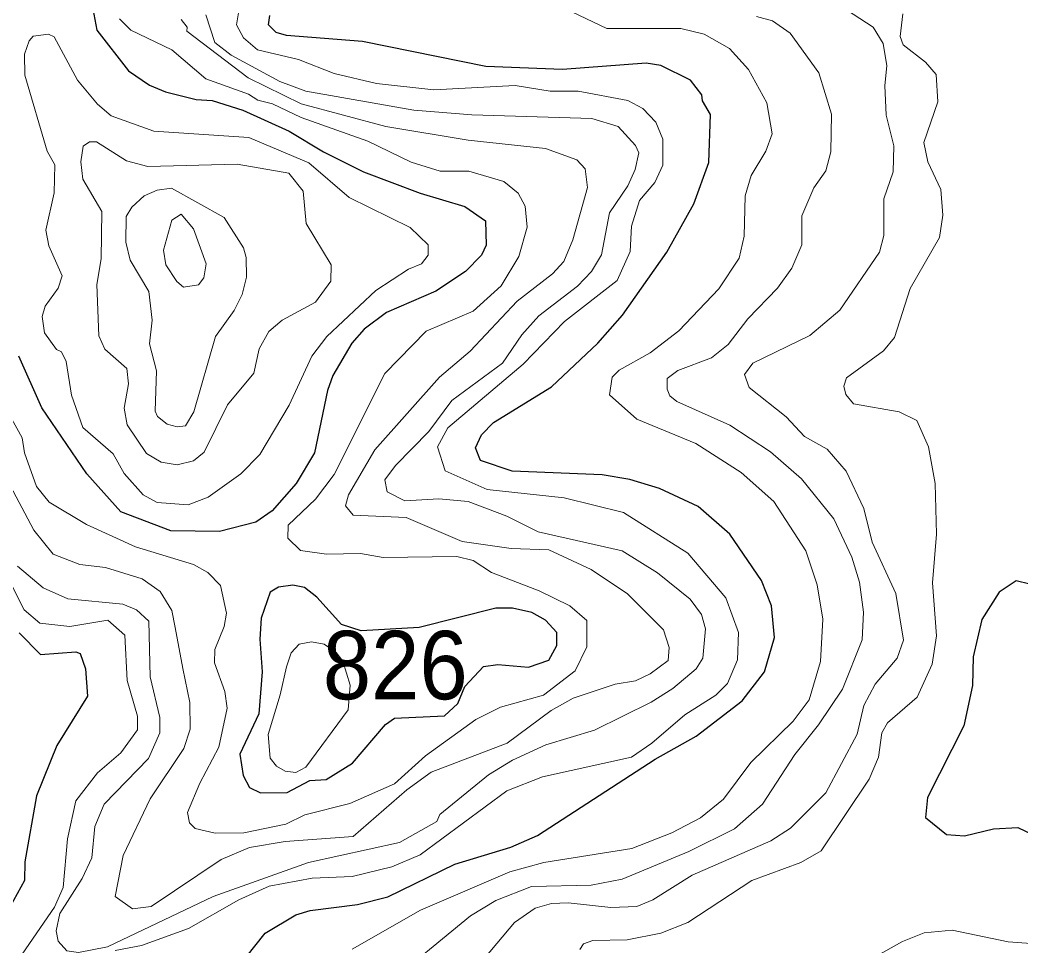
# Model space of a CAD drawing. Extents: x 763.2 to 816.8, y 7896.5 to 7952.7.
# Drawn here: x 783.185 to 785.528, y 7911.495 to 7913.661 of the extents above; entities that cross this region are included whole.
import ezdxf

# ---------------------------------------------------------------- set-up
doc = ezdxf.new("R2010")
doc.units = 0
doc.header["$LTSCALE"] = 0.064
doc.layers.add('1', color=7, linetype='Continuous', lineweight=25)
doc.layers.add('2', color=7, linetype='Continuous', lineweight=13)
doc.layers.add('21', color=7, linetype='Continuous')

msp = doc.modelspace()

# ---------------------------------------------------------------- linework, layer by layer
at = {"layer": '1'}
for points in [[(783.3551, 7913.6873), (783.3643, 7913.6371), (783.4386, 7913.5424), (783.4878, 7913.509), (783.5256, 7913.4931), (783.5973, 7913.4752), (783.6348, 7913.4731), (783.7064, 7913.4503), (783.8149, 7913.401), (783.8949, 7913.3524), (783.9885, 7913.3059), (784.1214, 7913.2561), (784.2258, 7913.2251), (784.2744, 7913.191), (784.2755, 7913.1345), (784.2652, 7913.111), (784.2278, 7913.0728)], [(784.4542, 7913.5457), (784.2751, 7913.5523), (783.9866, 7913.6111), (783.8084, 7913.6247), (783.784, 7913.6317), (783.766, 7913.6497), (783.7696, 7913.6713)], [(784.7819, 7913.4722), (784.7802, 7913.4864), (784.7537, 7913.5204), (784.6843, 7913.5547), (784.6506, 7913.5603), (784.4542, 7913.5457)], [(783.7131, 7911.4683), (783.7585, 7911.5252), (783.8307, 7911.5682), (783.8635, 7911.5782), (783.9744, 7911.5919), (784.0457, 7911.6099), (784.2027, 7911.6869), (784.3335, 7911.7261), (784.3961, 7911.7539), (784.6713, 7911.9324), (784.7673, 7911.9859), (784.8749, 7912.0683), (784.927, 7912.1366), (784.9503, 7912.217), (784.9437, 7912.2907), (784.9202, 7912.3504), (784.8457, 7912.4585), (784.772, 7912.5229), (784.6811, 7912.5653), (784.612, 7912.5861), (784.5472, 7912.5974), (784.3363, 7912.606), (784.2626, 7912.6305), (784.2511, 7912.6602), (784.2648, 7912.6904), (784.2926, 7912.72), (784.4285, 7912.8032), (784.5368, 7912.9052), (784.5949, 7912.9704), (784.699, 7913.1184), (784.7618, 7913.2308), (784.7973, 7913.328), (784.8006, 7913.4404), (784.7819, 7913.4722)], [(784.2278, 7913.0728), (784.1581, 7913.0271), (784.0423, 7912.9769), (783.9901, 7912.9379), (783.9616, 7912.9052), (783.9171, 7912.8298)], [(783.9171, 7912.8298), (783.9042, 7912.7946), (783.8739, 7912.6487), (783.8308, 7912.577), (783.7748, 7912.5131), (783.7369, 7912.4864), (783.6513, 7912.4647), (783.5381, 7912.4662), (783.4205, 7912.5104), (783.3411, 7912.5997), (783.2357, 7912.7536), (783.1822, 7912.8751)], [(785.5486, 7912.3418), (785.5159, 7912.3489), (785.4767, 7912.3229), (785.4356, 7912.2585), (785.4157, 7912.1717), (785.4138, 7912.1044), (785.3934, 7912.0103), (785.3088, 7911.8423), (785.3042, 7911.7955), (785.3528, 7911.7563)], [(783.1829, 7912.2278), (783.2326, 7912.1773), (783.3157, 7912.1835), (783.3253, 7912.1792), (783.3378, 7912.1431), (783.343, 7912.0798), (783.2706, 7911.9639), (783.2233, 7911.8463), (783.1958, 7911.6917), (783.1949, 7911.6484), (783.1526, 7911.5703)], [(785.3528, 7911.7563), (785.3952, 7911.7527), (785.4633, 7911.7693), (785.52, 7911.7723), (785.626, 7911.7215), (785.7239, 7911.705)]]:
    msp.add_lwpolyline(points, dxfattribs=at)
msp.add_lwpolyline([(784.2692, 7912.1487), (784.3028, 7912.1535), (784.3745, 7912.1471), (784.4226, 7912.1638), (784.4408, 7912.1981), (784.4408, 7912.2285), (784.4147, 7912.2571), (784.3824, 7912.2749), (784.3375, 7912.2851), (784.2981, 7912.2851), (784.1188, 7912.2404), (783.9832, 7912.2326), (783.9371, 7912.2473), (783.8791, 7912.3113), (783.8504, 7912.334), (783.823, 7912.3392), (783.7894, 7912.3345), (783.7704, 7912.3228), (783.7494, 7912.2619), (783.746, 7912.2127), (783.7518, 7912.1366), (783.7441, 7912.0379), (783.6989, 7911.944), (783.7071, 7911.8943), (783.722, 7911.8659), (783.7474, 7911.853), (783.8101, 7911.8543), (783.8628, 7911.882), (783.9014, 7911.8847), (783.963, 7911.9228), (784.0398, 7912.0135), (784.0616, 7912.0284), (784.1783, 7912.0335), (784.2094, 7912.0624), (784.2255, 7912.102)], close=True, dxfattribs=at)
at = {"layer": '2'}
for points in [[(784.7476, 7912.4139), (784.5975, 7912.5092), (784.4585, 7912.5431), (784.2781, 7912.5627), (784.1797, 7912.6064), (784.1621, 7912.6626), (784.1861, 7912.707), (784.3626, 7912.8559), (784.4592, 7912.9556), (784.5827, 7913.0516), (784.613, 7913.1195), (784.6156, 7913.1789), (784.6345, 7913.2386), (784.6703, 7913.2808), (784.6891, 7913.3216), (784.689, 7913.382), (784.6731, 7913.4223), (784.6426, 7913.454), (784.6076, 7913.4731), (784.4914, 7913.4946), (784.4257, 7913.4949), (784.3439, 7913.5079), (784.153, 7913.4981), (784.0194, 7913.5126), (783.9201, 7913.5358), (783.8366, 7913.5689), (783.7406, 7913.5911), (783.7081, 7913.6196), (783.6918, 7913.6497), (783.6974, 7913.6875)], [(783.8603, 7911.6901), (784.0732, 7911.7371), (784.1601, 7911.7863), (784.1677, 7911.8027), (784.2811, 7911.8952), (784.3376, 7911.9301), (784.4158, 7911.966), (784.5295, 7911.9998), (784.6618, 7912.0654), (784.7123, 7912.0972), (784.7675, 7912.1433), (784.7827, 7912.1686), (784.7894, 7912.2368), (784.7801, 7912.2707), (784.7529, 7912.3065), (784.6771, 7912.3678), (784.594, 7912.4197), (784.3974, 7912.4641), (784.3238, 7912.5007), (784.2338, 7912.5345), (784.1648, 7912.5414), (784.0852, 7912.5367), (784.0439, 7912.5578), (784.0387, 7912.5856), (784.0635, 7912.6191), (784.1417, 7912.6987), (784.1956, 7912.771), (784.314, 7912.8583), (784.3589, 7912.9244), (784.3988, 7912.9692), (784.4898, 7913.0389), (784.522, 7913.0729), (784.5461, 7913.1119), (784.5646, 7913.2102), (784.607, 7913.2729), (784.6249, 7913.3117), (784.6332, 7913.3502), (784.6253, 7913.3677), (784.5847, 7913.4119), (784.523, 7913.4304), (784.2422, 7913.4389), (784.1066, 7913.4501), (783.854, 7913.4948), (783.793, 7913.5171), (783.6791, 7913.5785), (783.641, 7913.6084), (783.6193, 7913.6732)], [(784.4618, 7913.6871), (784.5579, 7913.6415), (784.7313, 7913.6409), (784.7864, 7913.6282), (784.8451, 7913.5948), (784.8896, 7913.5456), (784.9327, 7913.467), (784.9455, 7913.3952), (784.9304, 7913.3545), (784.8964, 7913.2974), (784.8822, 7913.2497), (784.8798, 7913.1552), (784.8676, 7913.104), (784.8201, 7913.0325), (784.7264, 7912.9338), (784.6598, 7912.8825), (784.5874, 7912.8421), (784.5706, 7912.8255), (784.5644, 7912.7844), (784.6285, 7912.7277), (784.7666, 7912.6703), (784.8727, 7912.6028), (784.9489, 7912.5349), (785.0236, 7912.4196), (785.0504, 7912.34), (785.0639, 7912.2598), (785.0586, 7912.1604), (785.0316, 7912.0712), (784.9945, 7912.021), (784.8952, 7911.924), (784.831, 7911.8386), (784.7773, 7911.7951), (784.7103, 7911.7599), (784.6169, 7911.7232), (784.4105, 7911.6903), (784.331, 7911.6687), (784.1221, 7911.5791), (783.9623, 7911.4876)], [(784.0339, 7911.397), (784.239, 7911.5653), (784.2981, 7911.6014), (784.3816, 7911.6346), (784.5216, 7911.6377), (784.594, 7911.6518), (784.7505, 7911.7158), (784.8568, 7911.7692), (784.9225, 7911.8267), (784.9984, 7911.943), (785.0539, 7912.0124), (785.1095, 7912.0956), (785.1558, 7912.2113), (785.1592, 7912.2763), (785.1492, 7912.3459), (785.1315, 7912.4045), (785.0897, 7912.494), (785.0141, 7912.588), (784.9412, 7912.6512), (784.8459, 7912.7137), (784.7222, 7912.7684), (784.7055, 7912.7821), (784.6991, 7912.7976), (784.6996, 7912.8227), (784.7242, 7912.8413), (784.803, 7912.8712), (784.8425, 7912.9019), (784.8881, 7912.9622), (784.9575, 7913.0335), (784.9915, 7913.0808), (785.0144, 7913.1349), (785.0149, 7913.2031), (785.0423, 7913.2689), (785.0707, 7913.308), (785.0821, 7913.3524), (785.0838, 7913.4409), (785.0544, 7913.5379), (784.9871, 7913.6306), (784.9458, 7913.6595), (784.9088, 7913.6689)], [(785.1191, 7913.6852), (785.1817, 7913.6445), (785.2051, 7913.6058), (785.2133, 7913.5537), (785.2086, 7913.5077), (785.2117, 7913.4387), (785.2298, 7913.3666), (785.228, 7913.3059), (785.2069, 7913.2425), (785.2068, 7913.1572), (785.1967, 7913.118), (785.1033, 7912.9824), (785.0331, 7912.923), (784.8997, 7912.8585), (784.8801, 7912.8318), (784.8913, 7912.8015), (784.978, 7912.7328), (785.0208, 7912.6867), (785.0739, 7912.6573), (785.118, 7912.6054), (785.1597, 7912.5188), (785.1795, 7912.4399), (785.2346, 7912.3194), (785.2525, 7912.2103), (785.2381, 7912.1687), (785.1866, 7912.1073), (785.1599, 7912.0573), (785.1441, 7911.9903), (785.0709, 7911.8536), (784.9883, 7911.7708), (784.9423, 7911.7412), (784.7582, 7911.6606), (784.6656, 7911.6029), (784.6281, 7911.5872), (784.5676, 7911.5851), (784.4676, 7911.5964), (784.4289, 7911.5946), (784.3904, 7911.5833), (784.3421, 7911.5499), (784.272, 7911.467)], [(785.2448, 7913.6228), (785.2512, 7913.6759)], [(783.1612, 7912.7361), (783.1902, 7912.6838), (783.1954, 7912.6484), (783.2231, 7912.5701), (783.253, 7912.5333), (783.3405, 7912.4812), (783.4553, 7912.4288), (783.5908, 7912.3872), (783.6243, 7912.3688), (783.6539, 7912.3387), (783.6681, 7912.2734), (783.6624, 7912.2422), (783.6406, 7912.1889), (783.6403, 7912.1573), (783.6641, 7912.0903), (783.6697, 7912.0515), (783.6505, 7911.9601), (783.6056, 7911.8763), (783.5769, 7911.8075), (783.5813, 7911.7829), (783.5948, 7911.77), (783.6414, 7911.7593), (783.7083, 7911.7597), (783.8066, 7911.7803), (783.8511, 7911.8018), (783.9568, 7911.8286), (784.0613, 7911.8743), (784.1337, 7911.9399), (784.2517, 7912.025), (784.3092, 7912.0539), (784.4098, 7912.0816), (784.4842, 7912.139), (784.5117, 7912.1947), (784.5117, 7912.2565), (784.472, 7912.2911), (784.4001, 7912.3262), (784.2883, 7912.3691), (784.2455, 7912.3967), (784.2072, 7912.4064), (784.0345, 7912.4035), (783.9819, 7912.4133), (783.9024, 7912.4118), (783.8414, 7912.4201), (783.8117, 7912.449), (783.8122, 7912.4792), (783.876, 7912.5403), (783.9202, 7912.598), (784.0385, 7912.834), (784.1355, 7912.933), (784.2454, 7912.9803), (784.3112, 7913.0395), (784.352, 7913.108), (784.3717, 7913.1763), (784.3673, 7913.2256), (784.3506, 7913.2564), (784.3172, 7913.2837), (784.235, 7913.3073), (784.168, 7913.3078), (784.1004, 7913.3284), (783.9991, 7913.3779), (783.8431, 7913.4334), (783.7754, 7913.465), (783.7415, 7913.4734), (783.7194, 7913.488), (783.6196, 7913.5235), (783.5404, 7913.5915), (783.4442, 7913.6374), (783.4173, 7913.6638)], [(783.5619, 7913.662), (783.5761, 7913.6445), (783.5754, 7913.6346), (783.7186, 7913.5259), (783.8426, 7913.4647), (784.0407, 7913.4121), (784.2333, 7913.38), (784.4143, 7913.3604), (784.4877, 7913.3338), (784.5076, 7913.313), (784.513, 7913.2691), (784.4783, 7913.1466), (784.4574, 7913.096), (784.4309, 7913.0674), (784.348, 7913.0038), (784.2384, 7912.8862), (784.1662, 7912.8253), (784.0151, 7912.6559), (783.9534, 7912.5503), (783.9464, 7912.5244), (783.9645, 7912.5027), (784.0882, 7912.4971), (784.2199, 7912.4411), (784.3343, 7912.4249), (784.4224, 7912.4215), (784.5216, 7912.3755), (784.6065, 7912.3185), (784.691, 7912.2344), (784.7039, 7912.1933), (784.7016, 7912.1629), (784.6599, 7912.1317), (784.6254, 7912.1154), (784.5775, 7912.1075), (784.4795, 7912.075), (784.4283, 7912.046), (784.325, 7911.9699), (784.147, 7911.9021), (784.0905, 7911.8607), (783.9642, 7911.7512), (783.8057, 7911.7395), (783.7216, 7911.7258), (783.6559, 7911.6977), (783.4917, 7911.5879), (783.4478, 7911.5818), (783.4074, 7911.6109), (783.4266, 7911.707), (783.4892, 7911.8391), (783.5685, 7911.9571), (783.5832, 7912.0023), (783.5819, 7912.0649), (783.5658, 7912.1442), (783.5479, 7912.2405), (783.5399, 7912.2798)], [(785.3005, 7913.3748), (785.3332, 7913.4694), (785.3293, 7913.5333), (785.3038, 7913.5621), (785.2519, 7913.603), (785.2448, 7913.6228)], [(784.4951, 7911.4866), (784.5039, 7911.5004), (784.5256, 7911.5077), (784.606, 7911.5098), (784.6847, 7911.525), (784.7478, 7911.5503), (784.8974, 7911.6487), (785.0119, 7911.6905), (785.06, 7911.7178), (785.172, 7911.8853), (785.194, 7911.9365), (785.2022, 7911.9936), (785.2152, 7912.0171), (785.2844, 7912.0772), (785.3198, 7912.154), (785.3301, 7912.221), (785.3203, 7912.3443), (785.3301, 7912.4584), (785.3267, 7912.5767), (785.3111, 7912.6626), (785.2835, 7912.7241), (785.2421, 7912.7449), (785.1352, 7912.7632), (785.1174, 7912.7852), (785.1132, 7912.8048), (785.1189, 7912.8243), (785.2057, 7912.8872), (785.2311, 7912.9181), (785.2679, 7913.0329), (785.3367, 7913.152), (785.3447, 7913.2049), (785.34, 7913.2648), (785.3096, 7913.3295), (785.3005, 7913.3748)], [(783.2623, 7912.412), (783.2168, 7912.4676), (783.1546, 7912.5853)], [(783.5399, 7912.2798), (783.5127, 7912.3241), (783.4704, 7912.3537), (783.385, 7912.3802), (783.3251, 7912.3871), (783.2623, 7912.412)], [(784.8131, 7912.0821), (784.841, 7912.1089), (784.8639, 7912.1641), (784.8665, 7912.2283), (784.837, 7912.3098), (784.7476, 7912.4139)], [(783.1788, 7912.3839), (783.2386, 7912.3331), (783.2966, 7912.3072), (783.4251, 7912.2944), (783.4572, 7912.2814), (783.4862, 7912.2546), (783.4897, 7912.1251), (783.5121, 7912.0293), (783.5122, 7911.9938), (783.4858, 7911.9335), (783.3818, 7911.827), (783.3599, 7911.7747), (783.3528, 7911.7011), (783.3303, 7911.653), (783.2781, 7911.5714), (783.2693, 7911.5308), (783.2741, 7911.5068)], [(783.1667, 7912.3366), (783.1944, 7912.2816), (783.2313, 7912.2504), (783.3015, 7912.2425), (783.3903, 7912.2572), (783.4303, 7912.2219), (783.4353, 7912.1159), (783.46, 7912.0331)], [(783.4073, 7911.4849), (783.469, 7911.4963), (783.5788, 7911.536), (783.6972, 7911.6034), (783.7676, 7911.6354), (783.8682, 7911.6541), (783.9623, 7911.6574), (784.0554, 7911.6806), (784.1212, 7911.7086), (784.3245, 7911.8577), (784.4079, 7911.891), (784.6162, 7911.9365), (784.6639, 7911.9692), (784.7407, 7912.0356), (784.8131, 7912.0821)], [(783.46, 7912.0331), (783.4598, 7912.0009), (783.4209, 7911.9471), (783.3658, 7911.9), (783.3157, 7911.835), (783.2959, 7911.7458)], [(783.2959, 7911.7458), (783.2856, 7911.6318), (783.2655, 7911.5862), (783.1902, 7911.4758)], [(783.2741, 7911.5068), (783.2946, 7911.484), (783.3219, 7911.4799), (783.3892, 7911.4929), (783.6369, 7911.6109), (783.8603, 7911.6901)], [(785.6793, 7911.4915), (785.4973, 7911.5046), (785.3663, 7911.5323), (785.3006, 7911.5258), (785.2501, 7911.5055), (785.1584, 7911.4538)]]:
    msp.add_lwpolyline(points, dxfattribs=at)
for points in [[(783.3056, 7912.7837), (783.2926, 7912.8624), (783.2821, 7912.8846), (783.2705, 7912.8903), (783.2419, 7912.9294), (783.2365, 7912.9675), (783.2438, 7912.992), (783.2737, 7913.034), (783.2836, 7913.0624), (783.2524, 7913.133), (783.2451, 7913.1698), (783.2644, 7913.2571), (783.266, 7913.3226), (783.2486, 7913.3546), (783.1957, 7913.5321), (783.1956, 7913.5813), (783.2063, 7913.6121), (783.2157, 7913.6231), (783.2513, 7913.6278), (783.2651, 7913.6217), (783.3197, 7913.5203), (783.3658, 7913.4641), (783.3981, 7913.437), (783.4976, 7913.4008), (783.7204, 7913.3864), (783.8608, 7913.3269), (783.9549, 7913.2459), (784.0976, 7913.1758), (784.1398, 7913.1351), (784.1403, 7913.1112), (784.1242, 7913.091), (784.094, 7913.0785), (784.0175, 7913.0286), (783.9031, 7912.9206), (783.8676, 7912.8751), (783.8149, 7912.7602), (783.7458, 7912.6451), (783.7018, 7912.5996), (783.6248, 7912.5446), (783.5782, 7912.5269), (783.5056, 7912.5323), (783.4734, 7912.5502), (783.4287, 7912.6001), (783.4029, 7912.6462), (783.3321, 7912.7078)], [(783.3833, 7912.8914), (783.3694, 7912.9225), (783.3647, 7913.0427), (783.3744, 7913.1026), (783.3761, 7913.2132), (783.332, 7913.2887), (783.3269, 7913.3294), (783.3329, 7913.3658), (783.3476, 7913.3765), (783.364, 7913.3764), (783.4343, 7913.3318), (783.484, 7913.3186), (783.6932, 7913.3236), (783.8139, 7913.3025), (783.8474, 7913.2609), (783.8549, 7913.1854), (783.9133, 7913.0888), (783.9119, 7913.05), (783.8767, 7913.0012), (783.7986, 7912.9588), (783.7675, 7912.9327), (783.7447, 7912.8922), (783.7323, 7912.8352), (783.6703, 7912.7608), (783.6159, 7912.6499), (783.5908, 7912.63), (783.5527, 7912.6203), (783.5152, 7912.6272), (783.4807, 7912.6472), (783.4355, 7912.7139), (783.4289, 7912.7529), (783.4385, 7912.8101), (783.4351, 7912.846)], [(783.4944, 7912.9589), (783.486, 7913.0261), (783.4423, 7913.099), (783.4321, 7913.1413), (783.4334, 7913.2015), (783.4468, 7913.2236), (783.4755, 7913.2499), (783.5061, 7913.263), (783.5391, 7913.2679), (783.6625, 7913.1995), (783.7078, 7913.1285), (783.7141, 7913.1056), (783.7146, 7913.0599), (783.7045, 7913.0191), (783.6857, 7912.9817), (783.6424, 7912.9211), (783.5916, 7912.7443), (783.5721, 7912.7121), (783.5524, 7912.7092), (783.529, 7912.7159), (783.5064, 7912.7337), (783.5013, 7912.7461), (783.5043, 7912.8402), (783.4879, 7912.9039)], [(783.5516, 7913.0498), (783.5258, 7913.0888), (783.5209, 7913.1225), (783.5399, 7913.1926), (783.5623, 7913.2069), (783.5906, 7913.1723), (783.6208, 7913.0906), (783.615, 7913.0581), (783.6026, 7913.0418), (783.5678, 7913.0363)], [(783.7851, 7911.9156), (783.7704, 7911.9346), (783.7657, 7911.9902), (783.7938, 7912.0828), (783.8088, 7912.1479), (783.8197, 7912.181), (783.8378, 7912.2009), (783.8672, 7912.2063), (783.897, 7912.2012), (783.9246, 7912.1819), (783.9407, 7912.1611), (783.9578, 7912.1054), (783.9528, 7912.0476), (783.8539, 7911.9134), (783.8301, 7911.9007), (783.805, 7911.9041)]]:
    msp.add_lwpolyline(points, close=True, dxfattribs=at)

# ---------------------------------------------------------------- texts
at = {"layer": '21', "width": 0.95}
msp.add_text('826', height=0.16, dxfattribs=at).set_placement((783.8935, 7912.0722))

doc.saveas('drawing.dxf')
